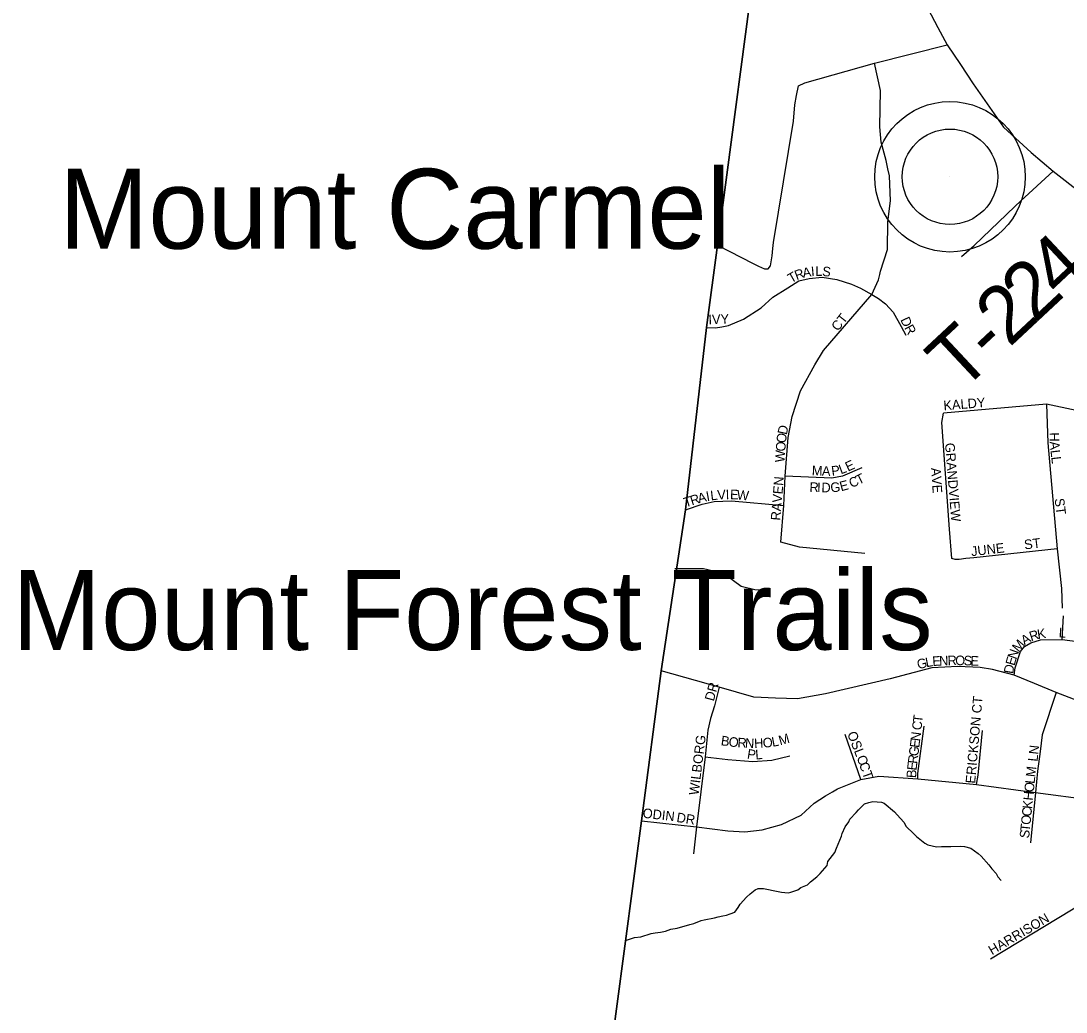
# Model space of a CAD drawing. Extents: x 1310247 to 1664935, y 235267 to 584339.
# Drawn here: x 1451721 to 1457175, y 403516 to 408689 of the extents above; entities that cross this region are included whole.
import ezdxf

# ---------------------------------------------------------------- set-up
doc = ezdxf.new("R2010")
doc.units = 0
for name, color, linetype in [('GM_X_Adjacent_County', 7, 'Continuous'), ('GM_X_County', 7, 'Continuous'), ('GM_X_County_Road', 7, 'Continuous'), ('GM_X_Minor_River', 7, 'Continuous'), ('GM_X_Township', 7, 'Continuous'), ('GM_X_Township_Road', 7, 'Continuous'), ('GM_X_Township_Road_Text', 7, 'Continuous'), ('GM_X_Township_Subdivision', 7, 'Continuous'), ('GM_X_Township_Subdivision_Text', 7, 'Continuous'), ('GM_X_Unincorporated', 7, 'Continuous'), ('GM_X_Unincorporated_Location', 7, 'Continuous'), ('GM_X_Unincorporated_Text', 7, 'Continuous')]:
    doc.layers.add(name, color=color, linetype=linetype)

msp = doc.modelspace()

# ---------------------------------------------------------------- linework, layer by layer
at = {"layer": 'GM_X_Adjacent_County'}
msp.add_lwpolyline([(1457514.1, 424598.8), (1456288.4, 414870.2), (1456150.3, 413755.9), (1455965.4, 412270.1), (1455818.5, 411054.1), (1455743.6, 410473.9), (1455696.6, 410094.7), (1455666.7, 409869.1), (1455572.5, 409158), (1455355.4, 407518.9), (1455298.5, 407089), (1455188.8, 406136.8), (1455061.2, 405297.6), (1454959.8, 404514.8), (1454480.8, 400915.8), (1454072.9, 397836.5), (1453769.5, 395544.2)], dxfattribs=at)
at = {"layer": 'GM_X_County'}
msp.add_lwpolyline([(1453769.5, 395544.2), (1454072.9, 397836.5), (1454480.8, 400915.8), (1454959.8, 404514.8), (1455061.2, 405297.6), (1455188.8, 406136.8), (1455298.5, 407089), (1455355.4, 407518.9), (1455572.5, 409158), (1455666.7, 409869.1), (1455696.6, 410094.7), (1455743.6, 410473.9), (1455818.5, 411054.1), (1455965.4, 412270.1), (1456150.3, 413755.9), (1456288.4, 414870.2), (1457514.1, 424598.8)], dxfattribs=at)
at = {"layer": 'GM_X_County_Road'}
msp.add_lwpolyline([(1456120.3, 409656.9), (1456121.2, 409653.8), (1456211.7, 409392.8), (1456264.3, 409237), (1456334.6, 409028.1), (1456420.2, 408817.7), (1456505.8, 408654.7), (1456554.4, 408564.1), (1456623.7, 408460.7), (1456690.5, 408359.8), (1456848.3, 408134.9), (1456991.5, 408001.6), (1457107.6, 407905), (1457406.9, 407671.3), (1457589, 407523.7), (1457703.4, 407430.2), (1457832.8, 407323.5), (1457953.8, 407263)], dxfattribs=at)
at = {"layer": 'GM_X_Minor_River'}
for points in [[(1455133.7, 405830.7), (1455282.8, 405830.4), (1455334.7, 405819.4), (1455406.4, 405791.8), (1455479.5, 405738.2), (1455551.3, 405720.7), (1455601.4, 405717.7)], [(1454876, 403888.9), (1454923.5, 403905.3), (1454955.7, 403908.8), (1455010.2, 403925.9), (1455030.3, 403929.6), (1455058.5, 403933.1), (1455084.7, 403938.7), (1455113, 403948.2), (1455145.2, 403953.7), (1455211.7, 403972.6), (1455231.9, 403978.3), (1455270.3, 403993.6), (1455286.4, 403997.4), (1455340.8, 404008.5), (1455358.9, 404012.2), (1455383.1, 404017.8), (1455403.2, 404021.5), (1455421.4, 404029.2), (1455445.7, 404036.8), (1455464.2, 404062.6), (1455474.5, 404078.4), (1455507.2, 404116), (1455525.6, 404133.8), (1455552, 404153.4), (1455568.2, 404161.1), (1455596.3, 404160.6), (1455672.3, 404145.3), (1455690.3, 404140.9), (1455724.4, 404138.3), (1455738.5, 404142.1), (1455774.8, 404153.5), (1455791.1, 404165.3), (1455825.5, 404180.7), (1455841.8, 404196.5), (1455874.3, 404222), (1455890.7, 404239.8), (1455927.5, 404281.4), (1455931.9, 404301.4), (1455968.8, 404348.9), (1455977.2, 404370.9), (1455994, 404412.8), (1456002.4, 404434.7), (1456006.6, 404448.7), (1456021.2, 404482.6), (1456041.8, 404508.3), (1456046, 404522.3), (1456078.7, 404557.9), (1456091, 404571.7), (1456123.6, 404603.3), (1456145.8, 404608.9), (1456166, 404614.6), (1456212.1, 404611.8), (1456226.1, 404605.5), (1456279.5, 404560.4), (1456293.3, 404546.1), (1456328.8, 404507.3), (1456340.5, 404485), (1456378, 404448.2), (1456393.8, 404431.9), (1456437.3, 404397), (1456453.2, 404388.6), (1456499.2, 404377.8), (1456525.3, 404379.3), (1456573.5, 404380.5), (1456623.8, 404381.6), (1456643.8, 404379.3), (1456677.8, 404370.6), (1456715.5, 404343.9), (1456731.3, 404329.5), (1456770.7, 404284.7), (1456786.4, 404264.3), (1456810, 404239.8), (1456817.8, 404221.6), (1456835.5, 404203.2)]]:
    msp.add_lwpolyline(points, dxfattribs=at)
at = {"layer": 'GM_X_Township'}
msp.add_lwpolyline([(1453769.5, 395544.2), (1454072.9, 397836.5), (1454480.8, 400915.8), (1454959.8, 404514.8), (1455061.2, 405297.6), (1455188.8, 406136.8), (1455298.5, 407089), (1455355.4, 407518.9), (1455572.5, 409158), (1455666.7, 409869.1), (1455696.6, 410094.7), (1455743.6, 410473.9), (1455818.5, 411054.1), (1455965.4, 412270.1), (1456150.3, 413755.9), (1456288.4, 414870.2), (1457514.1, 424598.8)], dxfattribs=at)
at = {"layer": 'GM_X_Township_Road'}
for points in [[(1455644.8, 407500.7), (1455648.5, 407532), (1455752.7, 408165.4), (1455758.5, 408250.8), (1455767.2, 408300), (1455778.4, 408349.1), (1455810.8, 408366.4), (1456174.3, 408467.9), (1456554.4, 408564.1)], [(1456907.2, 407719.9), (1456938.3, 407749.9), (1457107.6, 407905)], [(1456628.2, 407459.2), (1456695.4, 407516), (1456907, 407719.7), (1456907.2, 407719.9)], [(1455355.4, 407518.9), (1455542.1, 407423.4), (1455570.3, 407409), (1455600.7, 407395.2), (1455619.5, 407394.5), (1455631.8, 407409.7), (1455640.5, 407463.3), (1455644.8, 407500.7)]]:
    msp.add_lwpolyline(points, dxfattribs=at)
at = {"layer": 'GM_X_Township_Subdivision'}
for points in [[(1456245.2, 407916.6), (1456235.6, 407959.5), (1456209.4, 408055.4), (1456202.2, 408136.7), (1456206.9, 408324.7), (1456174.3, 408467.9)], [(1456202, 407364.9), (1456206.4, 407383.3), (1456243.5, 407496), (1456245.2, 407639.4), (1456258.5, 407749), (1456253.3, 407880.7), (1456245.2, 407916.6)], [(1455298.5, 407089), (1455345.9, 407087.3), (1455378.7, 407091.4), (1455413.7, 407099), (1455490.9, 407132.8), (1455584.2, 407190.7), (1455643.7, 407247), (1455722.5, 407295.2), (1455780.4, 407332.3), (1455833.5, 407345.1), (1455902.7, 407351.5), (1455978.3, 407338.7), (1456055.5, 407314.5), (1456102.1, 407293.6), (1456161.7, 407261.2), (1456196.2, 407240.6), (1456231.6, 407212.4), (1456272.6, 407168.2), (1456314.4, 407094.2), (1456337.7, 407048.4)], [(1456125.1, 405909.3), (1455782.8, 405942.5), (1455685.7, 405968.1), (1455701, 406159.7), (1455708.7, 406313), (1455724.5, 406514.2), (1455746.2, 406624.2), (1455788, 406758.8), (1455863.5, 406893), (1455909.4, 406967.9), (1456161.7, 407261.2), (1456195.6, 407337.8), (1456202, 407364.9)], [(1457859.7, 406554.8), (1457646.5, 406586), (1457522.5, 406602.3), (1457381.1, 406622.1), (1457072, 406687.7), (1456534.2, 406642.4)], [(1457072, 406687.7), (1457080.1, 406487.5), (1457128.5, 405933.5), (1457149.8, 405725.8), (1457153.8, 405624.3)], [(1456595.9, 405878.3), (1456577.7, 405883.2), (1456566.8, 406035.9), (1456526.1, 406593.7), (1456534.2, 406642.4)], [(1456109.3, 406355.9), (1456008.6, 406313.4), (1455952.2, 406302), (1455708.7, 406313)], [(1455188.8, 406136.8), (1455276.1, 406166.5), (1455338.4, 406180.9), (1455429.5, 406183.3), (1455701, 406159.7)], [(1457128.5, 405933.5), (1456692.4, 405886), (1456651.8, 405882.9), (1456617.3, 405878.3), (1456595.9, 405878.3)], [(1457154, 405461.1), (1457160.2, 405584.7)], [(1456904.1, 405273.4), (1456909.5, 405312.1), (1456937.4, 405398.1), (1456957.8, 405423.9), (1456990, 405443.2), (1457041.6, 405459.3), (1457154, 405461.1), (1457328.2, 405438.1)], [(1457495, 405040.5), (1457489.7, 405042.4), (1457122.2, 405184.2), (1457010.5, 405230.5), (1456904.1, 405273.4), (1456790.4, 405304.3), (1456726.5, 405313.6), (1456610.5, 405320), (1456474.9, 405313.1), (1456256.5, 405255.5), (1455919.2, 405176.7), (1455772.7, 405150.3), (1455658.1, 405154.2), (1455546, 405159), (1455364.8, 405210.8), (1455061.2, 405297.6)], [(1455364.8, 405210.8), (1455339.8, 405114.3), (1455318.8, 405047.6), (1455305.3, 404987.1), (1455292.2, 404848.3), (1455246, 404483.3), (1455229.9, 404341.3)], [(1457122.2, 405184.2), (1457049.5, 404962), (1457038.7, 404875.3), (1457024.8, 404773.3), (1457015.4, 404661.1), (1456988.3, 404399.1)], [(1456400.5, 404734), (1456401.8, 404761.1), (1456433.9, 405008.1)], [(1456706.8, 404703.1), (1456715.4, 404752.5), (1456737.6, 404985.9)], [(1456104.2, 404729), (1456022.4, 404964.8)], [(1455292.2, 404848.3), (1455409, 404834), (1455539.9, 404824.1), (1455639.9, 404830.3), (1455732.5, 404853.7)], [(1455955, 404665.6), (1455981.9, 404680.9), (1456104.2, 404729), (1456198, 404747.6), (1456400.5, 404734), (1456706.8, 404703.1), (1457015.4, 404661.1), (1457305.2, 404624)], [(1454959.8, 404514.8), (1455246, 404483.3), (1455410.2, 404461.1), (1455499.1, 404456.1), (1455589.3, 404467.2), (1455689.3, 404494.4), (1455791.8, 404543.8), (1455859.9, 404607), (1455919, 404645.1), (1455955, 404665.6)], [(1456780.2, 403793.7), (1457484.9, 404219.6), (1457557.1, 404261.8)]]:
    msp.add_lwpolyline(points, dxfattribs=at)
at = {"layer": 'GM_X_Unincorporated'}
for radius in [392.8, 249]:
    msp.add_circle((1456568.6, 407875.4), radius, dxfattribs=at)
at = {"layer": 'GM_X_Unincorporated_Location'}
msp.add_line((1456568.6, 407875.4), (1456568.6, 407875.4), dxfattribs=at)

# ---------------------------------------------------------------- texts
at = {"layer": 'GM_X_Township_Road_Text'}
for s, rotation, p in [('4', 43.1456, (1457146.4, 407232.5)), ('2', 43.0798, (1457012.2, 407107)), ('2', 43.0661, (1456878.2, 406981.7)), ('T', 43.0661, (1456625.4, 406745.4)), ('-', 43.0661, (1456789, 406898.4))]:
    msp.add_text(s, height=300, rotation=rotation, dxfattribs=at).set_placement(p)
at = {"layer": 'GM_X_Township_Subdivision_Text'}
for s, rotation, p in [('T', 29.9143, (1455740.1, 407318.7)), ('R', 20.2321, (1455768.6, 407335.3)), ('A', 9.8611, (1455803.4, 407348.4)), ('I', 4.9887, (1455845.7, 407355.8)), ('L', 1.0381, (1455866.7, 407357.7)), ('S', 352.8784, (1455900, 407358.4)), ('IVY', 2.3939, (1455309.5, 407104.8)), ('CT', 51.8483, (1455984.5, 407066)), ('D', 295.1476, (1456308.7, 407129.5)), ('R', 298.1599, (1456328.6, 407087.1)), ('KALDY', 4.6643, (1456536.7, 406656)), ('D', 77.7083, (1455717, 406526)), ('O', 83.3412, (1455712.1, 406483.5)), ('H', 270.7214, (1457088.1, 406540.8)), ('W', 86.0965, (1455705.3, 406383.2)), ('O', 86.0841, (1455709.2, 406440.3)), ('GRANDVIEW', 274.6534, (1456542.5, 406484.6)), ('A', 275.0403, (1457088.8, 406492.7)), ('L', 276.5594, (1457092.8, 406447.5)), ('E', 24.7795, (1456036.5, 406335.8)), ('L', 276.5844, (1457096.9, 406412.5)), ('M', 358.0872, (1455847.2, 406317.2)), ('A', 358.1012, (1455899.9, 406315.4)), ('P', 7.637, (1455953, 406314.4)), ('L', 20.2034, (1455999.5, 406322)), ('AVE', 273.9431, (1456469.8, 406355.3)), ('RAVEN', 85.2345, (1455683.3, 406079.8)), ('R', 357.8142, (1455834.9, 406231.3)), ('I', 358.0761, (1455874.8, 406229.7)), ('D', 359.1595, (1455897.8, 406229)), ('G', 4.451, (1455946.8, 406228.5)), ('E', 14.8981, (1456000.5, 406233.6)), ('C', 23.8021, (1456054.7, 406250.4)), ('T', 25.3581, (1456092.3, 406267)), ('A', 14.3331, (1455259, 406171.5)), ('I', 10.5042, (1455300.8, 406182.2)), ('L', 6.6811, (1455321.5, 406186.1)), ('V', 3.2368, (1455355.7, 406190.1)), ('I', 1.3556, (1455399.2, 406192.5)), ('E', 357.4582, (1455420.3, 406193.1)), ('W', 354.9152, (1455454.8, 406191.6)), ('T', 17.1992, (1455188.2, 406149.5)), ('R', 17.1831, (1455221.8, 406159.9)), ('ST', 277.1351, (1457114.4, 406194.6)), ('JUNE', 6.7061, (1456681.6, 405894.8)), ('ST', 7.1217, (1456958.7, 405930)), ('K', 9.0204, (1457027.7, 405462.3)), ('L', 356.0351, (1457134.9, 405472.3)), ('M', 50.1198, (1456926.6, 405391.3)), ('A', 31.3311, (1456957.2, 405429)), ('R', 17.9204, (1456992, 405450.6)), ('N', 70.9637, (1456914.6, 405353.9)), ('G', 13.75, (1456403.1, 405304.9)), ('L', 10.7741, (1456445.2, 405315.2)), ('E', 3.8286, (1456478.2, 405321.6)), ('N', 1.88, (1456512.8, 405323.9)), ('R', 1.7247, (1456556.8, 405325.4)), ('O', 359.3879, (1456595.8, 405326.6)), ('S', 357.8961, (1456639.5, 405326.1)), ('E', 357.7869, (1456674.6, 405324.8)), ('E', 73.9758, (1456905.1, 405320.7)), ('D', 80.0275, (1456897.8, 405278.7)), ('DR', 74.4853, (1455336, 405135.5)), ('ERICKSON CT', 84.9754, (1456699.7, 404707.1)), ('C', 82.9653, (1456419.4, 404984.6)), ('T', 82.9597, (1456424.3, 405023.9)), ('M', 15.8188, (1455682.6, 404907.7)), ('OSLO', 291.5016, (1456031.4, 404969.3)), ('N', 82.9716, (1456412.4, 404927.8)), ('WILBORG', 82.9843, (1455256.5, 404645.8)), ('B', 351.863, (1455371.1, 404909.2)), ('O', 353.2652, (1455411.7, 404903.4)), ('R', 356.8439, (1455458.8, 404898)), ('N', 356.7414, (1455498.3, 404895.8)), ('H', 2.7326, (1455547.9, 404893.3)), ('O', 5.0054, (1455594, 404895.5)), ('L', 10.55, (1455643.1, 404900.1)), ('E', 82.9597, (1456408.1, 404892.9)), ('P', 351.1666, (1455507.8, 404840)), ('L', 4.2577, (1455554.8, 404834.1)), ('G', 82.9671, (1456402.7, 404849.2)), ('LN', 83.9946, (1457025.3, 404821.6)), ('CT', 289.4394, (1456093.1, 404810.6)), ('E', 83.512, (1456393.9, 404775)), ('R', 82.9653, (1456397.8, 404809.9)), ('B', 86.6464, (1456391.6, 404736.2)), ('M', 83.5029, (1457013.5, 404740.6)), ('O', 84.2415, (1457005.6, 404661.9)), ('L', 84.2615, (1457010, 404705.7)), ('H', 84.2703, (1457001.2, 404618.2)), ('K', 84.2415, (1456996.7, 404574.4)), ('ODIN', 353.4837, (1454963.3, 404530.7)), ('DR', 351.0215, (1455139.7, 404508.7)), ('O', 84.2415, (1456988.4, 404491.2)), ('C', 84.2661, (1456992.8, 404535)), ('T', 84.2541, (1456984.8, 404456.2)), ('S', 84.2541, (1456981.3, 404421.1)), ('HARRISON', 30.5467, (1456787.9, 403812.3))]:
    msp.add_text(s, height=50, rotation=rotation, dxfattribs=at).set_placement(p)
at = {"layer": 'GM_X_Unincorporated_Text'}
for s, p in [('Mount Carmel', (1451921.9, 407500)), ('Mount Forest Trails', (1451675.5, 405405.6))]:
    msp.add_text(s, height=417, rotation=0, dxfattribs=at).set_placement(p)

doc.saveas('drawing.dxf')
